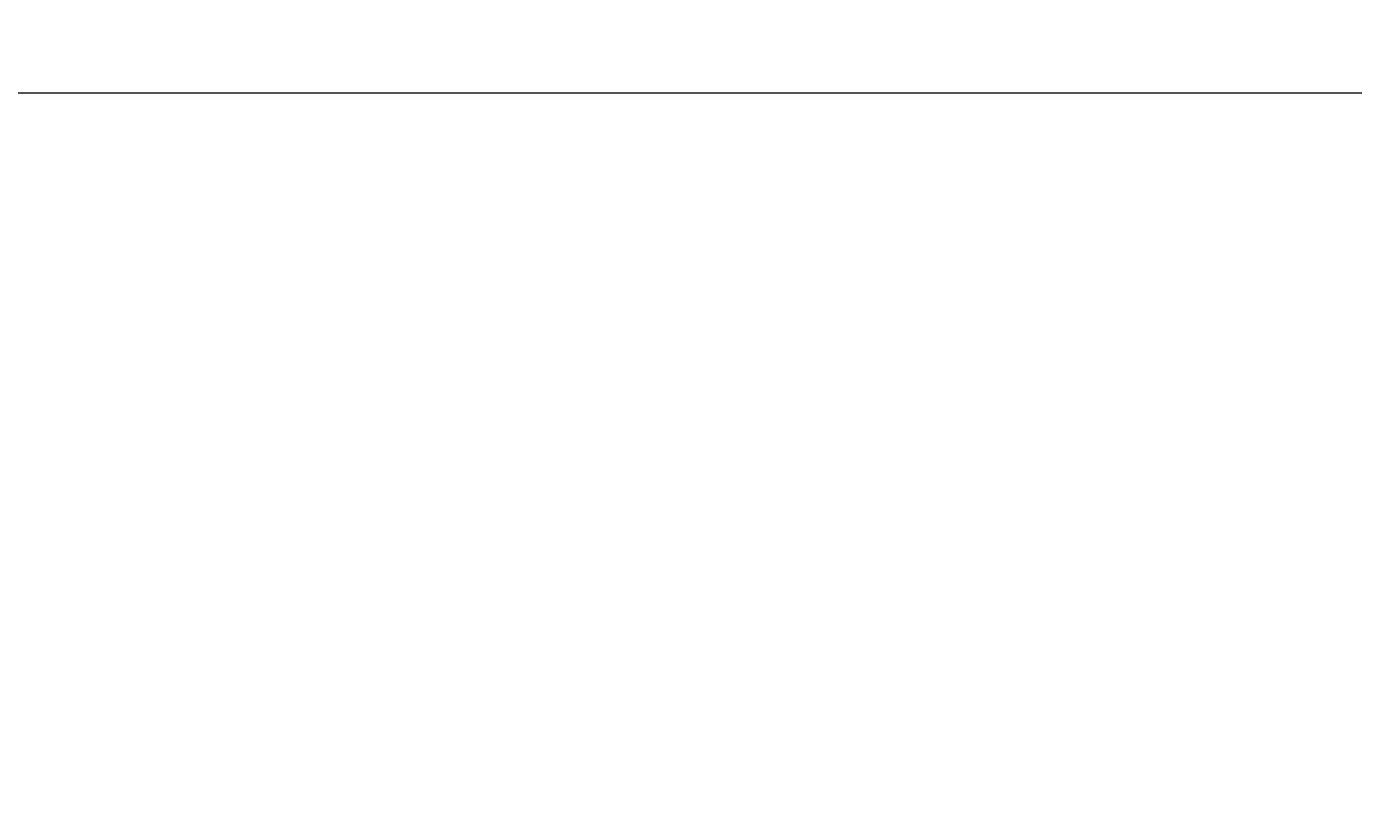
# Model space of a CAD drawing. Header units: millimetres. Extents: x -20950785 to 389010297, y -11535949 to 14056629.
# Tile 379 of 654: x 14547819 to 15248526, y -1174464 to -758585. Entities that reach past the tile are written whole.
import ezdxf

# ---------------------------------------------------------------- set-up
doc = ezdxf.new("R2010")
doc.units = ezdxf.units.MM
doc.header["$LTSCALE"] = 60
doc.header["$MEASUREMENT"] = 0
doc.layers.add('AAA', color=210, linetype='Continuous')
doc.layers.add('TEX', color=6, linetype='Continuous')
doc.styles.add('PDF Arial Bold', font='times.ttf')
doc.styles.add('PDF Verdana Bold', font='verdanab.ttf')
doc.styles.add('style1', font='txt.shx', dxfattribs={"height": 1})

msp = doc.modelspace()

# ---------------------------------------------------------------- linework, layer by layer
at = {"color": 7, "linetype": 'Continuous', "lineweight": 9, "ltscale": 2}
msp.add_line((12735258, -793658.5), (25225962.5, -793658.5), dxfattribs=at)

# ---------------------------------------------------------------- texts
at = {"color": 7, "linetype": 'Continuous', "lineweight": 9, "ltscale": 2, "char_height": 900, "attachment_point": 1, "rotation": 90, "style": 'PDF Arial Bold'}
for insert in [(14594790.37, -1577885.51), (14611790.37, -1577885.51), (14628790.37, -1575885.51), (14645790.37, -1578885.51), (14595018.74, -1626654.51), (14629018.74, -1623654.51), (14646018.74, -1621654.51)]:
    msp.add_mtext_dynamic_manual_height_columns('\\pi1240.70522,t5740.70522;Moderately \\P\\pi690.45288,t5190.45288;Stronge Rock', width=8577.0125, gutter_width=1, heights=[0], dxfattribs=dict(at, insert=insert))
at = {"linetype": 'Continuous', "lineweight": 9, "insert": (10088318.98, -1147123.55), "char_height": 750, "width": 22678.6984, "attachment_point": 1, "style": 'style1'}
msp.add_mtext('\\pi6024.46095;{\\fTimes New Roman|b0|i0|c0|p18;\\LELEVATION OF PIER \\P\\pi3569.25186;ALONG CURRENT DIRECTION  }', dxfattribs=at)
at = {"layer": 'AAA', "color": 7, "lineweight": 5, "insert": (11963938.78, -876522.91), "char_height": 750, "width": 13392.499, "attachment_point": 7, "rotation": 359.95588226, "style": 'PDF Verdana Bold'}
msp.add_mtext('\\pi1247.29046;FORMATION LEVEL \\P\\pi4085.35292;94.440 M', dxfattribs=at)
at = {"layer": 'TEX', "color": 7, "lineweight": 9, "insert": (13896549.68, -1122861.74), "char_height": 1250, "width": 21243.5474, "attachment_point": 1}
msp.add_mtext('\\pi610.48396;{\\fTimes New Roman|b1|i0|c0|p18;TYPICAL SECTION OF \\P\\pi2269.62414;RETAINING WALL }', dxfattribs=at)

doc.saveas('drawing.dxf')
